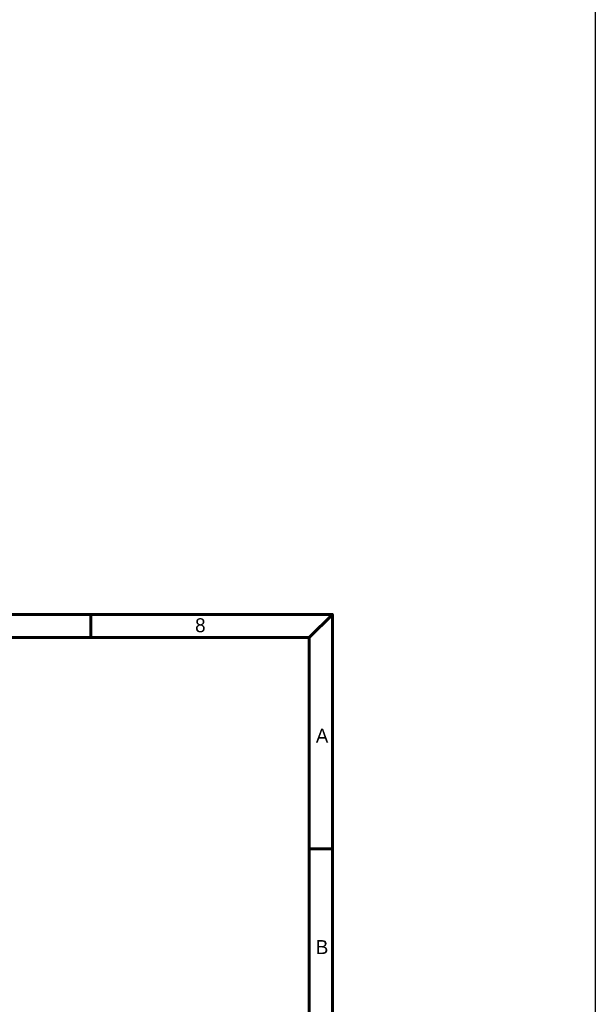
# Model space of a CAD drawing. Header units: millimetres. Extents: x 399 to 6233, y -1870 to 1602.
# Tile 552 of 656: x 6102 to 6233, y -141 to 84. Entities that reach past the tile are written whole.
import ezdxf

# ---------------------------------------------------------------- set-up
doc = ezdxf.new("R2010")
doc.units = ezdxf.units.MM
doc.layers.add('BORDER', color=7, linetype='Continuous')
doc.styles.add('標題欄', font='txt')

# ---------------------------------------------------------------- blocks, each defined once
blk = doc.blocks.new('A4-英文圖框-橫式')
at = {"layer": 'BORDER', "color": 123, "linetype": 'Continuous', "lineweight": 60, "ltscale": 25.4}
for p, q in [((2499.95, 183.5), (2499.95, 188.79)), ((2549.79, 183.5), (2555.09, 188.79)), ((2151.7, 183.5), (2549.79, 183.5)), ((2549.79, 183.5), (2549.79, -95.06)), ((2549.79, 135.31), (2555.09, 135.31))]:
    blk.add_line(p, q, dxfattribs=at)
blk.add_lwpolyline([(2151.7, 188.79), (2555.09, 188.79), (2555.09, -95.06), (2151.7, -95.06)], close=True, dxfattribs=at)
at = {"color": 60, "style": '標題欄'}
for s, p in [('8', (2523.79, 184.72)), ('A', (2551.33, 159.51)), ('B', (2551.33, 111.26))]:
    blk.add_text(s, height=3.18, dxfattribs=at).set_placement(p)
at = {"color": 3, "style": '標題欄'}
for s, p in [('A', (2551.33, 159.51)), ('B', (2551.33, 111.26))]:
    blk.add_text(s, height=3.18, dxfattribs=at).set_placement(p)

msp = doc.modelspace()

# ---------------------------------------------------------------- linework, layer by layer
at = {"color": 2}
msp.add_lwpolyline([(5231.682, 905.937), (6233.463, 905.937), (6233.463, -859.484), (5231.682, -859.484)], close=True, dxfattribs=at)

# ---------------------------------------------------------------- block references
msp.add_blockref('A4-英文圖框-橫式', (3618.375, -240.567))

doc.saveas('drawing.dxf')
